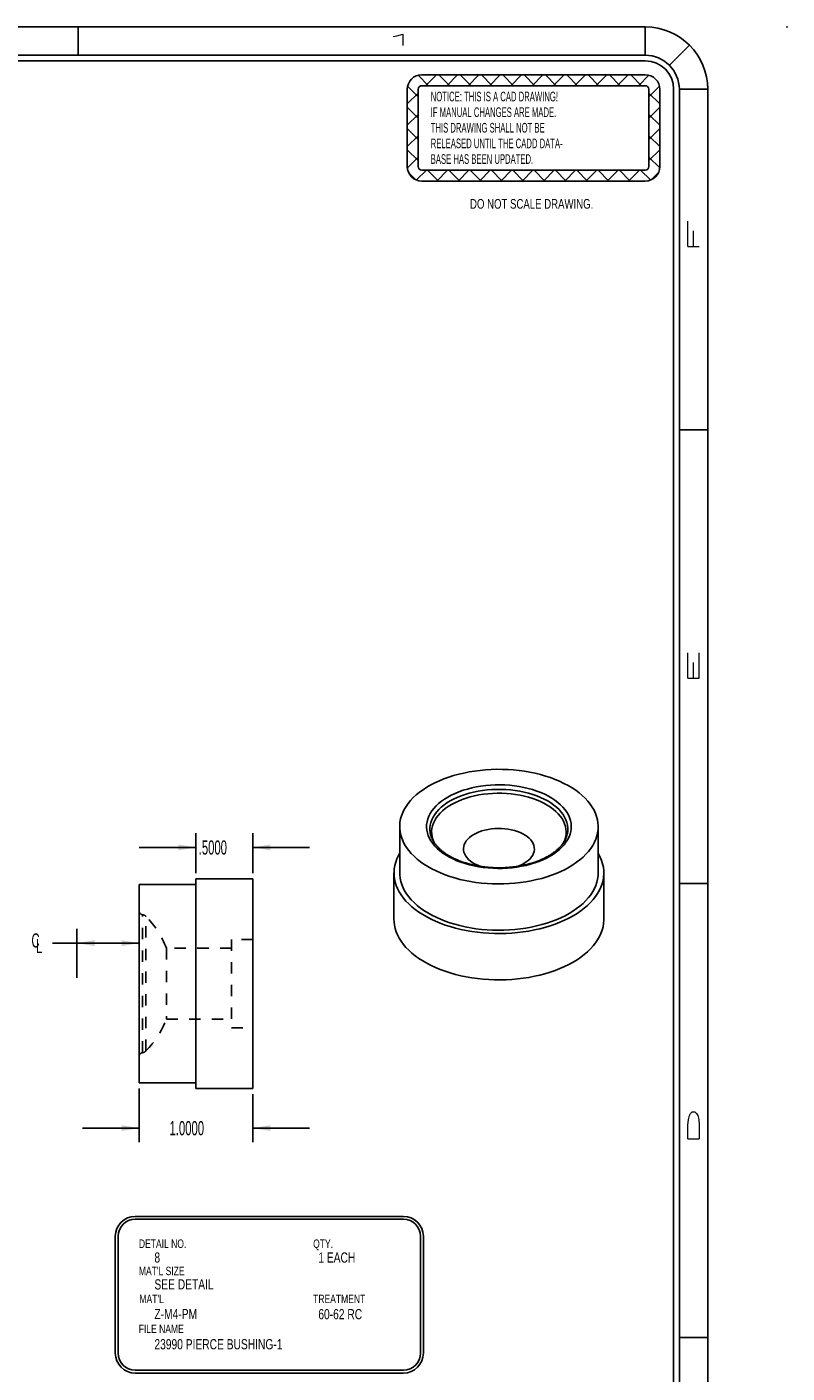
# Model space of a CAD drawing. Header units: inches. Extents: x 220 to 877, y 4 to 174.
# Tile 281 of 656: x 441.4 to 448.1, y 73.99 to 85.85. Entities that reach past the tile are written whole.
import ezdxf

# ---------------------------------------------------------------- set-up
doc = ezdxf.new("R2010")
doc.units = ezdxf.units.IN
doc.header["$LTSCALE"] = 0.5
doc.header["$MEASUREMENT"] = 0
doc.linetypes.add('HIDDEN', pattern=[0.225, 0.15, -0.075])
for name, color, linetype in [('DSS-M-S', 53, 'Continuous'), ('SID-M-D', 42, 'Continuous'), ('SID-M-H', 4, 'HIDDEN'), ('SID-M-S', 105, 'Continuous')]:
    doc.layers.add(name, color=color, linetype=linetype)
doc.styles.add('R', font='ROMAND.SHX')
doc.styles.add('SLDTEXTSTYLE0', font='TXT', dxfattribs={"width": 0.595745})
doc.styles.add('SLDTEXTSTYLE1', font='TXT', dxfattribs={"width": 0.744681})

# ---------------------------------------------------------------- blocks, each defined once
blk = doc.blocks.new('SW_NOTE_0')
at = {"layer": 'DSS-M-S', "color": 0, "insert": (0, 0.11), "char_height": 0.08504, "attachment_point": 1, "style": 'SLDTEXTSTYLE0'}
blk.add_mtext('RELEASED UNTIL THE CADD DATA-', dxfattribs=at)
blk = doc.blocks.new('SW_NOTE_0_1')
at = {"layer": 'DSS-M-S', "color": 0, "insert": (0, 0.11), "char_height": 0.08504, "attachment_point": 1, "style": 'SLDTEXTSTYLE0'}
blk.add_mtext('BASE HAS BEEN UPDATED.', dxfattribs=at)
blk = doc.blocks.new('SW_NOTE_0_2')
at = {"layer": 'DSS-M-S', "color": 0, "insert": (0.872, 0.11), "char_height": 0.08504, "attachment_point": 2, "style": 'SLDTEXTSTYLE1'}
blk.add_mtext('DO NOT SCALE DRAWING.', dxfattribs=at)
blk = doc.blocks.new('SW_NOTE_0_3')
at = {"layer": 'DSS-M-S', "color": 0, "insert": (0, 0.11), "char_height": 0.08504, "attachment_point": 1, "style": 'SLDTEXTSTYLE0'}
blk.add_mtext('THIS DRAWING SHALL NOT BE', dxfattribs=at)
blk = doc.blocks.new('SW_NOTE_0_4')
at = {"layer": 'DSS-M-S', "color": 0, "insert": (0, 0.11), "char_height": 0.08504, "attachment_point": 1, "style": 'SLDTEXTSTYLE0'}
blk.add_mtext('IF MANUAL CHANGES ARE MADE.', dxfattribs=at)
blk = doc.blocks.new('SW_NOTE_0_5')
at = {"layer": 'DSS-M-S', "color": 0, "insert": (0, 0.11), "char_height": 0.08504, "attachment_point": 1, "style": 'SLDTEXTSTYLE0'}
blk.add_mtext('NOTICE: THIS IS A CAD DRAWING!', dxfattribs=at)
blk = doc.blocks.new('DMBLK256')
at = {"layer": 'DSS-M-S', "color": 8}
for p, q in [((-0.89, 0.409), (-0.982, 0.501)), ((-0.949, 0.505), (1.022, 0.505)), ((-0.916, 0.409), (-0.82, 0.505)), ((-0.702, 0.409), (-0.798, 0.505)), ((-0.728, 0.409), (-0.633, 0.505)), ((-0.514, 0.409), (-0.61, 0.505)), ((-0.54, 0.409), (-0.445, 0.505)), ((-0.327, 0.409), (-0.422, 0.505)), ((-0.352, 0.409), (-0.257, 0.505)), ((-0.139, 0.409), (-0.234, 0.505)), ((-0.165, 0.409), (-0.069, 0.505)), ((0.049, 0.409), (-0.046, 0.505)), ((0.023, 0.409), (0.119, 0.505)), ((0.237, 0.409), (0.142, 0.505)), ((0.211, 0.409), (0.307, 0.505)), ((0.425, 0.409), (0.329, 0.505)), ((0.399, 0.409), (0.495, 0.505)), ((0.613, 0.409), (0.517, 0.505)), ((0.587, 0.409), (0.683, 0.505)), ((0.801, 0.409), (0.705, 0.505)), ((0.775, 0.409), (0.871, 0.505)), ((0.989, 0.409), (0.893, 0.505)), ((0.963, 0.409), (1.054, 0.501)), ((-1.077, -0.303), (-1.077, 0.377)), ((-0.981, 0.312), (-1.074, 0.405)), ((-0.981, -0.303), (-0.981, 0.377)), ((-0.949, 0.409), (1.022, 0.409)), ((1.054, 0.312), (1.147, 0.405)), ((1.054, 0.377), (1.054, -0.303)), ((1.15, 0.377), (1.15, -0.303)), ((-1.077, 0.248), (-0.981, 0.344)), ((1.15, 0.248), (1.054, 0.344)), ((-0.981, 0.124), (-1.077, 0.22)), ((-1.077, 0.06), (-0.981, 0.156)), ((1.054, 0.124), (1.15, 0.22)), ((1.15, 0.06), (1.054, 0.156)), ((-0.981, -0.064), (-1.077, 0.032)), ((1.054, -0.064), (1.15, 0.032)), ((-1.077, -0.128), (-0.981, -0.032)), ((1.15, -0.128), (1.054, -0.032)), ((-0.981, -0.251), (-1.077, -0.156)), ((-1.076, -0.315), (-0.981, -0.22)), ((1.054, -0.251), (1.15, -0.156)), ((1.149, -0.315), (1.054, -0.22)), ((-1.001, -0.42), (-1.066, -0.355)), ((-0.995, -0.422), (-0.908, -0.335)), ((1.022, -0.335), (-0.949, -0.335)), ((-0.802, -0.431), (-0.898, -0.335)), ((-0.816, -0.431), (-0.721, -0.335)), ((-0.614, -0.431), (-0.71, -0.335)), ((-0.628, -0.431), (-0.533, -0.335)), ((-0.426, -0.431), (-0.522, -0.335)), ((-0.44, -0.431), (-0.345, -0.335)), ((-0.239, -0.431), (-0.334, -0.335)), ((-0.252, -0.431), (-0.157, -0.335)), ((-0.051, -0.431), (-0.146, -0.335)), ((-0.065, -0.431), (0.031, -0.335)), ((0.137, -0.431), (0.042, -0.335)), ((0.123, -0.431), (0.219, -0.335)), ((0.325, -0.431), (0.23, -0.335)), ((0.311, -0.431), (0.407, -0.335)), ((0.513, -0.431), (0.417, -0.335)), ((0.499, -0.431), (0.595, -0.335)), ((0.701, -0.431), (0.605, -0.335)), ((0.687, -0.431), (0.783, -0.335)), ((0.889, -0.431), (0.793, -0.335)), ((0.875, -0.431), (0.971, -0.335)), ((1.068, -0.422), (0.981, -0.335)), ((1.074, -0.42), (1.139, -0.355)), ((1.022, -0.431), (-0.949, -0.431))]:
    blk.add_line(p, q, dxfattribs=at)
for centre, radius, start, end in [((-0.949, 0.377), 0.128, 90, 180), ((1.022, 0.377), 0.128, 0, 90), ((-0.949, 0.377), 0.0319, 90, 180), ((1.022, 0.377), 0.0319, 0, 90), ((-0.949, -0.303), 0.128, 180, 270), ((-0.949, -0.303), 0.0319, 180, 270), ((1.022, -0.303), 0.0319, 270, 0), ((1.022, -0.303), 0.128, 270, 0)]:
    blk.add_arc(centre, radius, start, end, dxfattribs=at)
at = {"layer": 'DSS-M-S', "color": 154}
for name, p in [('SW_NOTE_0_5', (-0.87, 0.246)), ('SW_NOTE_0_4', (-0.87, 0.108)), ('SW_NOTE_0_3', (-0.87, -0.029)), ('SW_NOTE_0', (-0.87, -0.167)), ('SW_NOTE_0_1', (-0.87, -0.305)), ('SW_NOTE_0_2', (-0.852, -0.7))]:
    blk.add_blockref(name, p, dxfattribs=at)
blk = doc.blocks.new('*U9')
at = {"layer": 'SID-M-D'}
blk.add_point((1.25, 22.55), dxfattribs=at)
at = {"layer": 'SID-M-S'}
for p, q in [((0, 22.55), (-34, 22.55)), ((-5, 22.55), (-5, 22.3)), ((0, 22.3), (0, 22.55)), ((0.212, 22.212), (0.389, 22.389)), ((0, 22.3), (-34, 22.3)), ((0, 22.25), (-34, 22.25)), ((0.25, 0), (0.25, 22)), ((0.3, 0), (0.3, 22)), ((0.3, 22), (0.55, 22)), ((0.55, 0), (0.55, 22)), ((0.3, 19), (0.55, 19)), ((0.3, 15), (0.55, 15)), ((0.3, 11), (0.55, 11))]:
    blk.add_line(p, q, dxfattribs=at)
for radius, start in [(0.55, 360), (0.3, 360), (0.25, 0)]:
    blk.add_arc((0, 22), radius, start, 90, dxfattribs=at)
blk.add_blockref('DMBLK256', (-1.022, 21.623), dxfattribs=at)
at = {"layer": 'SID-M-D', "style": 'R', "width": 4}
blk.add_text('1', height=0.1, dxfattribs=at).set_placement((-2.327, 22.386))
for s, p in [('F', (0.476, 20.547)), ('E', (0.476, 16.743)), ('D', (0.476, 12.681))]:
    blk.add_text(s, height=0.1, rotation=90, dxfattribs=at).set_placement(p)
blk = doc.blocks.new('SW_SYMBOL_MOD_CL')
at = {"layer": 'SID-M-D', "color": 0, "char_height": 30.8, "attachment_point": 5, "style": 'SLDTEXTSTYLE0'}
for s, insert in [('C', (15.7, 23.6)), ('L', (23.6, 11.8))]:
    blk.add_mtext(s, dxfattribs=dict(at, insert=insert))

msp = doc.modelspace()

# ---------------------------------------------------------------- linework, layer by layer
at = {"layer": 'SID-M-D'}
for p, q in [((442.89001, 78.39455), (442.89001, 78.7453)), ((443.39001, 78.39455), (443.39001, 78.7453)), ((442.89001, 78.6203), (442.39001, 78.6203)), ((443.39001, 78.6203), (443.89001, 78.6203)), ((441.84001, 77.46955), (441.84001, 77.90184)), ((442.39001, 77.77684), (441.62522, 77.77684)), ((442.39001, 76.49455), (442.39001, 76.02156)), ((443.39001, 76.44455), (443.39001, 76.02156)), ((442.39001, 76.14656), (441.89001, 76.14656)), ((443.39001, 76.14656), (443.89001, 76.14656)), ((442.3539, 75.36811), (444.71988, 75.36811)), ((442.3539, 75.34311), (444.71988, 75.34311)), ((442.1789, 75.19311), (442.1789, 74.16259)), ((442.2039, 75.19311), (442.2039, 74.16259)), ((444.86988, 75.19311), (444.86988, 74.16259)), ((444.89488, 75.19311), (444.89488, 74.16259)), ((442.3539, 74.01259), (444.71988, 74.01259)), ((442.3539, 73.98759), (444.71988, 73.98759))]:
    msp.add_line(p, q, dxfattribs=at)
for centre, radius, start, end in [((442.3539, 75.19311), 0.175, 90, 180), ((442.3539, 75.19311), 0.15, 90, 180), ((444.71988, 75.19311), 0.175, 0, 90), ((444.71988, 75.19311), 0.15, 0, 90), ((442.3539, 74.16259), 0.175, 180, 270), ((442.3539, 74.16259), 0.15, 180, 270), ((444.71988, 74.16259), 0.15, 270, 0), ((444.71988, 74.16259), 0.175, 270, 0)]:
    msp.add_arc(centre, radius, start, end, dxfattribs=at)
for points in [[(442.89001, 78.6203), (442.73401, 78.6463), (442.73401, 78.5943)], [(443.39001, 78.6203), (443.54601, 78.5943), (443.54601, 78.6463)], [(441.84001, 77.77684), (441.99601, 77.75084), (441.99601, 77.80284)], [(442.39001, 77.77684), (442.23401, 77.80284), (442.23401, 77.75084)], [(442.39001, 76.14656), (442.23401, 76.17256), (442.23401, 76.12056)], [(443.39001, 76.14656), (443.54601, 76.12056), (443.54601, 76.17256)]]:
    msp.add_solid(points, dxfattribs=at)
at = {"layer": 'SID-M-H'}
for p, q in [((442.41738, 76.81143), (442.41738, 78.02767)), ((442.44879, 76.82643), (442.44879, 78.01267)), ((442.63049, 77.73205), (442.63049, 77.10705)), ((443.20201, 77.73205), (442.63049, 77.73205)), ((443.20201, 77.81017), (443.20201, 77.02892)), ((443.39001, 77.81017), (443.20201, 77.81017)), ((442.63049, 77.10705), (443.20201, 77.10705)), ((443.20201, 77.02892), (443.39001, 77.02892))]:
    msp.add_line(p, q, dxfattribs=at)
for centre, radius, start, end in [((442.42001, 78.05755), 0.03, 180, 264.95582), ((442.41298, 77.97786), 0.05, 44.257745, 84.95582), ((441.84001, 77.41955), 0.85, 21.570578, 44.257745), ((441.84001, 77.41955), 0.85, 315.742255, 338.429422), ((442.42001, 76.78155), 0.03, 95.04418, 180), ((442.41298, 76.86124), 0.05, 275.04418, 315.742255)]:
    msp.add_arc(centre, radius, start, end, dxfattribs=at)
at = {"layer": 'SID-M-S'}
for p, q in [((445.16152, 79.25305), (445.11811, 79.23928)), ((445.2062, 79.26537), (445.16152, 79.25305)), ((445.25202, 79.27622), (445.2062, 79.26537)), ((445.29883, 79.28555), (445.25202, 79.27622)), ((445.34648, 79.29334), (445.29883, 79.28555)), ((445.39482, 79.29956), (445.34648, 79.29334)), ((445.44369, 79.3042), (445.39482, 79.29956)), ((445.49293, 79.30722), (445.44369, 79.3042)), ((445.54239, 79.30864), (445.49293, 79.30722)), ((445.59191, 79.30844), (445.54239, 79.30864)), ((445.64134, 79.30662), (445.59191, 79.30844)), ((445.6905, 79.30319), (445.64134, 79.30662)), ((445.73925, 79.29816), (445.6905, 79.30319)), ((445.78743, 79.29154), (445.73925, 79.29816)), ((445.83489, 79.28336), (445.78743, 79.29154)), ((445.88146, 79.27365), (445.83489, 79.28336)), ((445.92701, 79.26243), (445.88146, 79.27365)), ((445.97139, 79.24974), (445.92701, 79.26243)), ((444.92499, 79.15055), (444.892, 79.12923)), ((444.96, 79.17077), (444.92499, 79.15055)), ((444.99695, 79.18981), (444.96, 79.17077)), ((445.0357, 79.20761), (444.99695, 79.18981)), ((445.07613, 79.22412), (445.0357, 79.20761)), ((445.11811, 79.23928), (445.07613, 79.22412)), ((445.24505, 79.12361), (445.28278, 79.13508)), ((445.28278, 79.13508), (445.32175, 79.14507)), ((445.32175, 79.14507), (445.36179, 79.15353)), ((445.36179, 79.15353), (445.40271, 79.16043)), ((445.40271, 79.16043), (445.44435, 79.16573)), ((445.44435, 79.16573), (445.48651, 79.16942)), ((445.48651, 79.16942), (445.52899, 79.17147)), ((445.52899, 79.17147), (445.57163, 79.17188)), ((445.57163, 79.17188), (445.61421, 79.17065)), ((445.61421, 79.17065), (445.65656, 79.16778)), ((445.65656, 79.16778), (445.69848, 79.16328)), ((445.69848, 79.16328), (445.73978, 79.15717)), ((445.73978, 79.15717), (445.78029, 79.14949)), ((445.78029, 79.14949), (445.81981, 79.14026)), ((445.81981, 79.14026), (445.85818, 79.12953)), ((446.01445, 79.23562), (445.97139, 79.24974)), ((446.05606, 79.22012), (446.01445, 79.23562)), ((446.09608, 79.20328), (446.05606, 79.22012)), ((446.13439, 79.18516), (446.09608, 79.20328)), ((446.17087, 79.16582), (446.13439, 79.18516)), ((446.20538, 79.14532), (446.17087, 79.16582)), ((446.23784, 79.12373), (446.20538, 79.14532)), ((444.78246, 79.03422), (444.76111, 79.00843)), ((444.80631, 79.05928), (444.78246, 79.03422)), ((444.83257, 79.08352), (444.80631, 79.05928)), ((444.86117, 79.10686), (444.83257, 79.08352)), ((444.892, 79.12923), (444.86117, 79.10686)), ((445.02901, 79.00697), (445.05373, 79.02702)), ((445.05373, 79.02702), (445.08071, 79.04608)), ((445.08071, 79.04608), (445.10983, 79.06406)), ((445.10262, 79.012), (445.13096, 79.02952)), ((445.10983, 79.06406), (445.14097, 79.08087)), ((445.13096, 79.02952), (445.16131, 79.04588)), ((445.14097, 79.08087), (445.17399, 79.09645)), ((445.16131, 79.04588), (445.19352, 79.06101)), ((445.17144, 79.01391), (445.20324, 79.02881)), ((445.17399, 79.09645), (445.20873, 79.11072)), ((445.19352, 79.06101), (445.22744, 79.07483)), ((445.20324, 79.02881), (445.23674, 79.04241)), ((445.20873, 79.11072), (445.24505, 79.12361)), ((445.22744, 79.07483), (445.26292, 79.08729)), ((445.23674, 79.04241), (445.27178, 79.05464)), ((445.26292, 79.08729), (445.29979, 79.09832)), ((445.27178, 79.05464), (445.30821, 79.06544)), ((445.29979, 79.09832), (445.33787, 79.10787)), ((445.30821, 79.06544), (445.34583, 79.07477)), ((445.33787, 79.10787), (445.377, 79.11589)), ((445.34583, 79.07477), (445.38448, 79.08258)), ((445.377, 79.11589), (445.41698, 79.12236)), ((445.38448, 79.08258), (445.42398, 79.08883)), ((445.41698, 79.12236), (445.45764, 79.12724)), ((445.42398, 79.08883), (445.46412, 79.09349)), ((445.45764, 79.12724), (445.49878, 79.1305)), ((445.46412, 79.09349), (445.50473, 79.09654)), ((445.49878, 79.1305), (445.5402, 79.13214)), ((445.50473, 79.09654), (445.54561, 79.09797)), ((445.5402, 79.13214), (445.58173, 79.13214)), ((445.54561, 79.09797), (445.58656, 79.09776)), ((445.58173, 79.13214), (445.62315, 79.1305)), ((445.58656, 79.09776), (445.62738, 79.09593)), ((445.62315, 79.1305), (445.66429, 79.12724)), ((445.62738, 79.09593), (445.66789, 79.09247)), ((445.66429, 79.12724), (445.70495, 79.12236)), ((445.66789, 79.09247), (445.70789, 79.08741)), ((445.70495, 79.12236), (445.74493, 79.11589)), ((445.70789, 79.08741), (445.74719, 79.08077)), ((445.74493, 79.11589), (445.78405, 79.10787)), ((445.74719, 79.08077), (445.78561, 79.07258)), ((445.78405, 79.10787), (445.82214, 79.09832)), ((445.78561, 79.07258), (445.82295, 79.06288)), ((445.82214, 79.09832), (445.85901, 79.08729)), ((445.82295, 79.06288), (445.85904, 79.05171)), ((445.85818, 79.12953), (445.89523, 79.11734)), ((445.85901, 79.08729), (445.89449, 79.07483)), ((445.85904, 79.05171), (445.89372, 79.03913)), ((445.89372, 79.03913), (445.92681, 79.0252)), ((445.89449, 79.07483), (445.92841, 79.06101)), ((445.89523, 79.11734), (445.93078, 79.10375)), ((445.92681, 79.0252), (445.95815, 79.00999)), ((445.92841, 79.06101), (445.96062, 79.04588)), ((445.93078, 79.10375), (445.96468, 79.08882)), ((445.96062, 79.04588), (445.99097, 79.02952)), ((445.96468, 79.08882), (445.99677, 79.07262)), ((445.99097, 79.02952), (446.01931, 79.012)), ((445.99677, 79.07262), (446.02692, 79.05521)), ((446.02692, 79.05521), (446.05499, 79.03668)), ((446.05499, 79.03668), (446.08085, 79.01712)), ((446.08085, 79.01712), (446.10439, 78.99659)), ((446.26813, 79.10111), (446.23784, 79.12373)), ((446.29615, 79.07754), (446.26813, 79.10111)), ((446.32181, 79.05309), (446.29615, 79.07754)), ((446.34504, 79.02784), (446.32181, 79.05309)), ((446.36576, 79.00187), (446.34504, 79.02784)), ((444.70188, 78.89954), (444.69386, 78.87133)), ((444.71266, 78.92745), (444.70188, 78.89954)), ((444.72615, 78.95495), (444.71266, 78.92745)), ((444.74232, 78.98198), (444.72615, 78.95495)), ((444.76111, 79.00843), (444.74232, 78.98198)), ((444.9429, 78.89498), (444.95485, 78.91861)), ((444.95485, 78.91861), (444.96951, 78.94172)), ((444.96951, 78.94172), (444.98681, 78.96422)), ((444.98134, 78.88748), (444.99525, 78.91007)), ((444.98681, 78.96422), (445.00667, 78.986)), ((444.99525, 78.91007), (445.01179, 78.93206)), ((445.00667, 78.986), (445.02901, 79.00697)), ((445.00815, 78.87983), (445.0243, 78.90155)), ((445.01179, 78.93206), (445.03089, 78.95334)), ((445.0243, 78.90155), (445.04302, 78.92257)), ((445.03089, 78.95334), (445.05247, 78.97382)), ((445.04302, 78.92257), (445.06421, 78.94281)), ((445.05247, 78.97382), (445.07641, 78.99341)), ((445.06421, 78.94281), (445.08776, 78.96214)), ((445.07641, 78.99341), (445.10262, 79.012)), ((445.08776, 78.96214), (445.11357, 78.9805)), ((445.11357, 78.9805), (445.14151, 78.99778)), ((445.14151, 78.99778), (445.17144, 79.01391)), ((445.95815, 79.00999), (445.9876, 78.99357)), ((445.9876, 78.99357), (446.01502, 78.97601)), ((446.01502, 78.97601), (446.04027, 78.9574)), ((446.01931, 79.012), (446.04551, 78.99341)), ((446.04027, 78.9574), (446.06325, 78.93783)), ((446.04551, 78.99341), (446.06946, 78.97382)), ((446.06325, 78.93783), (446.08382, 78.91739)), ((446.06946, 78.97382), (446.09104, 78.95334)), ((446.08382, 78.91739), (446.10191, 78.89618)), ((446.09104, 78.95334), (446.11014, 78.93206)), ((446.10191, 78.89618), (446.11742, 78.8743)), ((446.10439, 78.99659), (446.1255, 78.97521)), ((446.11014, 78.93206), (446.12668, 78.91007)), ((446.1255, 78.97521), (446.1441, 78.95306)), ((446.12668, 78.91007), (446.14059, 78.88748)), ((446.1441, 78.95306), (446.16008, 78.93024)), ((446.16008, 78.93024), (446.17339, 78.90685)), ((446.17339, 78.90685), (446.18397, 78.88301)), ((446.3839, 78.97527), (446.36576, 79.00187)), ((446.3994, 78.94812), (446.3839, 78.97527)), ((446.41222, 78.9205), (446.3994, 78.94812)), ((446.42231, 78.89251), (446.41222, 78.9205)), ((444.68596, 78.80363), (444.68596, 78.39536)), ((444.68861, 78.8429), (444.68616, 78.81435)), ((444.68616, 78.81435), (444.68651, 78.78576)), ((444.68651, 78.78576), (444.68966, 78.75723)), ((444.69386, 78.87133), (444.68861, 78.8429)), ((444.92305, 78.79747), (444.92377, 78.82208)), ((444.92519, 78.77289), (444.92305, 78.79747)), ((444.92377, 78.82208), (444.92732, 78.84661)), ((444.92732, 78.84661), (444.93371, 78.87095)), ((444.93371, 78.87095), (444.9429, 78.89498)), ((444.9532, 78.79327), (444.95604, 78.81718)), ((444.9532, 78.7693), (444.9532, 78.79327)), ((444.95604, 78.81718), (444.96169, 78.84093)), ((444.96169, 78.84093), (444.97014, 78.8644)), ((444.96796, 78.7645), (444.97043, 78.7881)), ((444.97014, 78.8644), (444.98134, 78.88748)), ((444.97043, 78.7881), (444.97572, 78.81154)), ((444.97572, 78.81154), (444.98379, 78.83471)), ((444.98379, 78.83471), (444.99462, 78.85751)), ((444.99462, 78.85751), (445.00815, 78.87983)), ((445.43795, 78.77311), (445.46581, 78.77911)), ((445.46581, 78.77911), (445.49454, 78.78355)), ((445.49454, 78.78355), (445.52387, 78.7864)), ((445.52387, 78.7864), (445.55353, 78.78762)), ((445.55353, 78.78762), (445.58326, 78.78722)), ((445.58326, 78.78722), (445.61279, 78.78518)), ((445.61279, 78.78518), (445.64185, 78.78153)), ((445.64185, 78.78153), (445.67017, 78.7763)), ((446.11742, 78.8743), (446.13027, 78.85185)), ((446.13027, 78.85185), (446.14041, 78.82895)), ((446.14041, 78.82895), (446.1478, 78.8057)), ((446.14059, 78.88748), (446.15179, 78.8644)), ((446.1478, 78.8057), (446.15238, 78.78221)), ((446.15179, 78.8644), (446.16024, 78.84093)), ((446.15238, 78.78221), (446.15415, 78.75859)), ((446.16024, 78.84093), (446.16589, 78.81718)), ((446.16589, 78.81718), (446.16873, 78.79327)), ((446.16873, 78.79327), (446.16873, 78.7693)), ((446.18397, 78.88301), (446.19176, 78.85881)), ((446.19176, 78.85881), (446.19674, 78.83436)), ((446.19816, 78.78517), (446.1946, 78.76064)), ((446.19674, 78.83436), (446.19888, 78.80978)), ((446.19888, 78.80978), (446.19816, 78.78517)), ((446.42964, 78.86424), (446.42231, 78.89251)), ((446.43419, 78.83577), (446.42964, 78.86424)), ((446.43104, 78.75012), (446.43489, 78.77862)), ((446.43594, 78.8072), (446.43419, 78.83577)), ((446.43489, 78.77862), (446.43594, 78.8072)), ((446.43596, 78.39536), (446.43596, 78.80363)), ((444.68966, 78.75723), (444.69561, 78.72885)), ((444.69561, 78.72885), (444.70432, 78.7007)), ((444.70432, 78.7007), (444.71578, 78.67289)), ((444.71578, 78.67289), (444.72995, 78.6455)), ((444.93017, 78.74844), (444.92519, 78.77289)), ((444.93796, 78.72424), (444.93017, 78.74844)), ((444.94854, 78.7004), (444.93796, 78.72424)), ((444.96185, 78.67702), (444.94854, 78.7004)), ((444.954, 78.75968), (444.9532, 78.7693)), ((444.97783, 78.6542), (444.96185, 78.67702)), ((444.96831, 78.74086), (444.96796, 78.7645)), ((444.97149, 78.71729), (444.96831, 78.74086)), ((444.97748, 78.69391), (444.97149, 78.71729)), ((444.98624, 78.67081), (444.97748, 78.69391)), ((444.98815, 78.66662), (444.98624, 78.67081)), ((445.25561, 78.64562), (445.2633, 78.6622)), ((445.2633, 78.6622), (445.2737, 78.67829)), ((445.2737, 78.67829), (445.28669, 78.69373)), ((445.28669, 78.69373), (445.30217, 78.70839)), ((445.30217, 78.70839), (445.31999, 78.72213)), ((445.31999, 78.72213), (445.33999, 78.73484)), ((445.33999, 78.73484), (445.362, 78.74638)), ((445.362, 78.74638), (445.38581, 78.75667)), ((445.38581, 78.75667), (445.4112, 78.76561)), ((445.4112, 78.76561), (445.43795, 78.77311)), ((445.67017, 78.7763), (445.69751, 78.76954)), ((445.69751, 78.76954), (445.72361, 78.76131)), ((445.72361, 78.76131), (445.74824, 78.75169)), ((445.74824, 78.75169), (445.77117, 78.74076)), ((445.77117, 78.74076), (445.7922, 78.72862)), ((445.7922, 78.72862), (445.81113, 78.71538)), ((445.81113, 78.71538), (445.8278, 78.70117)), ((445.8278, 78.70117), (445.84206, 78.6861)), ((445.84206, 78.6861), (445.85376, 78.67032)), ((445.85376, 78.67032), (445.86282, 78.65396)), ((446.14252, 78.6881), (446.13509, 78.66948)), ((446.15242, 78.66553), (446.13512, 78.64303)), ((446.1492, 78.71142), (446.14252, 78.6881)), ((446.15309, 78.73496), (446.1492, 78.71142)), ((446.16708, 78.68864), (446.15242, 78.66553)), ((446.15415, 78.75859), (446.15309, 78.73496)), ((446.17903, 78.71227), (446.16708, 78.68864)), ((446.16782, 78.75868), (446.16767, 78.75735)), ((446.16873, 78.7693), (446.16782, 78.75868)), ((446.18822, 78.73631), (446.17903, 78.71227)), ((446.1946, 78.76064), (446.18822, 78.73631)), ((446.38802, 78.63872), (446.40286, 78.666)), ((446.40286, 78.666), (446.415, 78.69372)), ((446.415, 78.69372), (446.4244, 78.72178)), ((446.4244, 78.72178), (446.43104, 78.75012)), ((444.67442, 78.54772), (444.66123, 78.5193)), ((444.68596, 78.56854), (444.67442, 78.54772)), ((444.72995, 78.6455), (444.74677, 78.61861)), ((444.74677, 78.61861), (444.76621, 78.59231)), ((444.76621, 78.59231), (444.78819, 78.56669)), ((444.78819, 78.56669), (444.81265, 78.54184)), ((444.81265, 78.54184), (444.8395, 78.51781)), ((444.99643, 78.63205), (444.97783, 78.6542)), ((445.01754, 78.61066), (444.99643, 78.63205)), ((445.04108, 78.59014), (445.01754, 78.61066)), ((445.06694, 78.57057), (445.04108, 78.59014)), ((445.09501, 78.55204), (445.06694, 78.57057)), ((445.12516, 78.53464), (445.09501, 78.55204)), ((445.24855, 78.61157), (445.25067, 78.62869)), ((445.24926, 78.5944), (445.24855, 78.61157)), ((445.25279, 78.57736), (445.24926, 78.5944)), ((445.25067, 78.62869), (445.25561, 78.64562)), ((445.25911, 78.56058), (445.25279, 78.57736)), ((445.26817, 78.54423), (445.25911, 78.56058)), ((445.27987, 78.52845), (445.26817, 78.54423)), ((445.85863, 78.55234), (445.84823, 78.53626)), ((445.86632, 78.56893), (445.85863, 78.55234)), ((445.86282, 78.65396), (445.86914, 78.63719)), ((445.87125, 78.58586), (445.86632, 78.56893)), ((445.86914, 78.63719), (445.87267, 78.62014)), ((445.87338, 78.60298), (445.87125, 78.58586)), ((445.87267, 78.62014), (445.87338, 78.60298)), ((446.0121, 78.54319), (445.98096, 78.52638)), ((446.04122, 78.56117), (446.0121, 78.54319)), ((446.0682, 78.58023), (446.04122, 78.56117)), ((446.09292, 78.60029), (446.0682, 78.58023)), ((446.11526, 78.62125), (446.09292, 78.60029)), ((446.13512, 78.64303), (446.11526, 78.62125)), ((446.30279, 78.53575), (446.32785, 78.56041)), ((446.32785, 78.56041), (446.35046, 78.58584)), ((446.35046, 78.58584), (446.37054, 78.61198)), ((446.37054, 78.61198), (446.38802, 78.63872)), ((446.4399, 78.56177), (446.43596, 78.56854)), ((446.45445, 78.53356), (446.4399, 78.56177)), ((444.63816, 78.43212), (444.63605, 78.40271)), ((444.64307, 78.46141), (444.63816, 78.43212)), ((444.65077, 78.4905), (444.64307, 78.46141)), ((444.66123, 78.5193), (444.65077, 78.4905)), ((444.8395, 78.51781), (444.86867, 78.49471)), ((444.86867, 78.49471), (444.90005, 78.47259)), ((444.90005, 78.47259), (444.93355, 78.45154)), ((444.93355, 78.45154), (444.96906, 78.43161)), ((444.96906, 78.43161), (445.00647, 78.41288)), ((445.15725, 78.51843), (445.12516, 78.53464)), ((445.19115, 78.5035), (445.15725, 78.51843)), ((445.2267, 78.48991), (445.19115, 78.5035)), ((445.26375, 78.47773), (445.2267, 78.48991)), ((445.30212, 78.46699), (445.26375, 78.47773)), ((445.29413, 78.51338), (445.27987, 78.52845)), ((445.3108, 78.49916), (445.29413, 78.51338)), ((445.34164, 78.45776), (445.30212, 78.46699)), ((445.32973, 78.48592), (445.3108, 78.49916)), ((445.35076, 78.47378), (445.32973, 78.48592)), ((445.38215, 78.45008), (445.34164, 78.45776)), ((445.37369, 78.46285), (445.35076, 78.47378)), ((445.39832, 78.45323), (445.37369, 78.46285)), ((445.42345, 78.44397), (445.38215, 78.45008)), ((445.40162, 78.45209), (445.39832, 78.45323)), ((445.46537, 78.43947), (445.42345, 78.44397)), ((445.50772, 78.4366), (445.46537, 78.43947)), ((445.5503, 78.43537), (445.50772, 78.4366)), ((445.59294, 78.43578), (445.5503, 78.43537)), ((445.63542, 78.43783), (445.59294, 78.43578)), ((445.67758, 78.44152), (445.63542, 78.43783)), ((445.71922, 78.44683), (445.67758, 78.44152)), ((445.76014, 78.45373), (445.71922, 78.44683)), ((445.73612, 78.45787), (445.7228, 78.45295)), ((445.75993, 78.46816), (445.73612, 78.45787)), ((445.78194, 78.47971), (445.75993, 78.46816)), ((445.80018, 78.46219), (445.76014, 78.45373)), ((445.80194, 78.49241), (445.78194, 78.47971)), ((445.83915, 78.47217), (445.80018, 78.46219)), ((445.81976, 78.50616), (445.80194, 78.49241)), ((445.83524, 78.52082), (445.81976, 78.50616)), ((445.84823, 78.53626), (445.83524, 78.52082)), ((445.87688, 78.48364), (445.83915, 78.47217)), ((445.9132, 78.49654), (445.87688, 78.48364)), ((445.94794, 78.5108), (445.9132, 78.49654)), ((445.98096, 78.52638), (445.94794, 78.5108)), ((446.10583, 78.40838), (446.14369, 78.42681)), ((446.14369, 78.42681), (446.17968, 78.44645)), ((446.17968, 78.44645), (446.2137, 78.46723)), ((446.2137, 78.46723), (446.24562, 78.48908)), ((446.24562, 78.48908), (446.27535, 78.51195)), ((446.27535, 78.51195), (446.30279, 78.53575)), ((446.46628, 78.50494), (446.45445, 78.53356)), ((446.47536, 78.47598), (446.46628, 78.50494)), ((446.48167, 78.44678), (446.47536, 78.47598)), ((446.48517, 78.41742), (446.48167, 78.44678)), ((443.39001, 78.34455), (442.89001, 78.34455)), ((442.89001, 76.49455), (442.89001, 78.34455)), ((443.39001, 76.49455), (443.39001, 78.34455)), ((444.63596, 78.39536), (444.63596, 77.98709)), ((444.63605, 78.40271), (444.63676, 78.37329)), ((444.63676, 78.37329), (444.64026, 78.34393)), ((444.64026, 78.34393), (444.64657, 78.31473)), ((444.64657, 78.31473), (444.65565, 78.28577)), ((444.68596, 78.39536), (444.68651, 78.37749)), ((444.68651, 78.37749), (444.68966, 78.34896)), ((444.68966, 78.34896), (444.69561, 78.32058)), ((444.69561, 78.32058), (444.70432, 78.29243)), ((445.00647, 78.41288), (445.04565, 78.39539)), ((445.04565, 78.39539), (445.08648, 78.37921)), ((445.08648, 78.37921), (445.12884, 78.3644)), ((445.12884, 78.3644), (445.17257, 78.35099)), ((445.17257, 78.35099), (445.21756, 78.33903)), ((445.21756, 78.33903), (445.26364, 78.32856)), ((445.26364, 78.32856), (445.31067, 78.31961)), ((445.31067, 78.31961), (445.35851, 78.31221)), ((445.35851, 78.31221), (445.40699, 78.30638)), ((445.40699, 78.30638), (445.45597, 78.30215)), ((445.65366, 78.30134), (445.70273, 78.30517)), ((445.70273, 78.30517), (445.75136, 78.3106)), ((445.75136, 78.3106), (445.79937, 78.31761)), ((445.79937, 78.31761), (445.84662, 78.32618)), ((445.84662, 78.32618), (445.89295, 78.33627)), ((445.89295, 78.33627), (445.93822, 78.34786)), ((445.93822, 78.34786), (445.98228, 78.36091)), ((445.98228, 78.36091), (446.02499, 78.37538)), ((446.02499, 78.37538), (446.06622, 78.39122)), ((446.06622, 78.39122), (446.10583, 78.40838)), ((446.415, 78.28545), (446.4244, 78.31351)), ((446.4244, 78.31351), (446.43104, 78.34185)), ((446.43104, 78.34185), (446.43489, 78.37035)), ((446.43489, 78.37035), (446.43596, 78.39536)), ((446.47116, 78.30022), (446.47886, 78.32931)), ((446.47886, 78.32931), (446.48377, 78.3586)), ((446.48377, 78.3586), (446.48588, 78.388)), ((446.48588, 78.388), (446.48517, 78.41742)), ((446.48596, 77.98709), (446.48596, 78.39536)), ((442.89001, 78.29455), (442.39001, 78.29455)), ((442.39001, 76.54455), (442.39001, 78.29455)), ((444.65565, 78.28577), (444.66748, 78.25715)), ((444.66748, 78.25715), (444.68203, 78.22895)), ((444.68203, 78.22895), (444.69924, 78.20125)), ((444.69924, 78.20125), (444.71907, 78.17414)), ((444.70432, 78.29243), (444.71578, 78.26462)), ((444.71578, 78.26462), (444.72995, 78.23723)), ((444.72995, 78.23723), (444.74677, 78.21034)), ((444.74677, 78.21034), (444.76621, 78.18404)), ((445.45597, 78.30215), (445.50528, 78.29952)), ((445.50528, 78.29952), (445.55477, 78.29851)), ((445.55477, 78.29851), (445.60429, 78.29912)), ((445.60429, 78.29912), (445.65366, 78.30134)), ((446.35046, 78.17757), (446.37054, 78.2037)), ((446.37054, 78.2037), (446.38802, 78.23045)), ((446.38802, 78.23045), (446.40286, 78.25773)), ((446.39198, 78.16083), (446.41309, 78.18761)), ((446.40286, 78.25773), (446.415, 78.28545)), ((446.41309, 78.18761), (446.43162, 78.21503)), ((446.43162, 78.21503), (446.44751, 78.24299)), ((446.44751, 78.24299), (446.4607, 78.27141)), ((446.4607, 78.27141), (446.47116, 78.30022)), ((444.71907, 78.17414), (444.74146, 78.1477)), ((444.74146, 78.1477), (444.76634, 78.12201)), ((444.76621, 78.18404), (444.78819, 78.15842)), ((444.76634, 78.12201), (444.79363, 78.09716)), ((444.78819, 78.15842), (444.81265, 78.13356)), ((444.79363, 78.09716), (444.82325, 78.07321)), ((444.81265, 78.13356), (444.8395, 78.10954)), ((444.82325, 78.07321), (444.85511, 78.05024)), ((444.8395, 78.10954), (444.86867, 78.08644)), ((444.86867, 78.08644), (444.90005, 78.06432)), ((446.2137, 78.05896), (446.24562, 78.08081)), ((446.24562, 78.08081), (446.27535, 78.10368)), ((446.27535, 78.10368), (446.30279, 78.12748)), ((446.28302, 78.0616), (446.31377, 78.08507)), ((446.30279, 78.12748), (446.32785, 78.15213)), ((446.31377, 78.08507), (446.34224, 78.10948)), ((446.32785, 78.15213), (446.35046, 78.17757)), ((446.34224, 78.10948), (446.36833, 78.13476)), ((446.36833, 78.13476), (446.39198, 78.16083)), ((444.63596, 77.98709), (444.63676, 77.96502)), ((444.63676, 77.96502), (444.64026, 77.93566)), ((444.85511, 78.05024), (444.88912, 78.02832)), ((444.88912, 78.02832), (444.92516, 78.00751)), ((444.90005, 78.06432), (444.93355, 78.04327)), ((444.92516, 78.00751), (444.96314, 77.98788)), ((444.93355, 78.04327), (444.96906, 78.02334)), ((444.96314, 77.98788), (445.00293, 77.96948)), ((444.96906, 78.02334), (445.00647, 78.0046)), ((445.00293, 77.96948), (445.04442, 77.95238)), ((445.00647, 78.0046), (445.04565, 77.98712)), ((445.04442, 77.95238), (445.08747, 77.93663)), ((445.04565, 77.98712), (445.08648, 77.97094)), ((445.08648, 77.97094), (445.12884, 77.95613)), ((445.12884, 77.95613), (445.17257, 77.94272)), ((445.93822, 77.93959), (445.98228, 77.95264)), ((445.98228, 77.95264), (446.02499, 77.96711)), ((446.02499, 77.96711), (446.06622, 77.98295)), ((446.05617, 77.94434), (446.09846, 77.96077)), ((446.06622, 77.98295), (446.10583, 78.00011)), ((446.09846, 77.96077), (446.13912, 77.97852)), ((446.10583, 78.00011), (446.14369, 78.01854)), ((446.13912, 77.97852), (446.17801, 77.99754)), ((446.14369, 78.01854), (446.17968, 78.03818)), ((446.17801, 77.99754), (446.21504, 78.01777)), ((446.17968, 78.03818), (446.2137, 78.05896)), ((446.21504, 78.01777), (446.25008, 78.03914)), ((446.25008, 78.03914), (446.28302, 78.0616)), ((446.47886, 77.92104), (446.48377, 77.95033)), ((446.48377, 77.95033), (446.48588, 77.97973)), ((446.48588, 77.97973), (446.48596, 77.98709)), ((444.64026, 77.93566), (444.64657, 77.90646)), ((444.64657, 77.90646), (444.65565, 77.8775)), ((444.65565, 77.8775), (444.66748, 77.84888)), ((444.66748, 77.84888), (444.68203, 77.82067)), ((445.08747, 77.93663), (445.13196, 77.92227)), ((445.13196, 77.92227), (445.17776, 77.90934)), ((445.17257, 77.94272), (445.21756, 77.93076)), ((445.17776, 77.90934), (445.22472, 77.89789)), ((445.21756, 77.93076), (445.26364, 77.92029)), ((445.22472, 77.89789), (445.2727, 77.88796)), ((445.26364, 77.92029), (445.31067, 77.91134)), ((445.2727, 77.88796), (445.32156, 77.87956)), ((445.31067, 77.91134), (445.35851, 77.90394)), ((445.32156, 77.87956), (445.37114, 77.87273)), ((445.35851, 77.90394), (445.40699, 77.89811)), ((445.37114, 77.87273), (445.4213, 77.86749)), ((445.40699, 77.89811), (445.45597, 77.89388)), ((445.4213, 77.86749), (445.47188, 77.86385)), ((445.45597, 77.89388), (445.50528, 77.89125)), ((445.47188, 77.86385), (445.52274, 77.86182)), ((445.50528, 77.89125), (445.55477, 77.89024)), ((445.52274, 77.86182), (445.57371, 77.86142)), ((445.55477, 77.89024), (445.60429, 77.89085)), ((445.57371, 77.86142), (445.62464, 77.86263)), ((445.60429, 77.89085), (445.65366, 77.89307)), ((445.62464, 77.86263), (445.67538, 77.86547)), ((445.65366, 77.89307), (445.70273, 77.8969)), ((445.67538, 77.86547), (445.72577, 77.86991)), ((445.70273, 77.8969), (445.75136, 77.90233)), ((445.72577, 77.86991), (445.77566, 77.87595)), ((445.75136, 77.90233), (445.79937, 77.90934)), ((445.77566, 77.87595), (445.8249, 77.88356)), ((445.79937, 77.90934), (445.84662, 77.9179)), ((445.8249, 77.88356), (445.87334, 77.89274)), ((445.84662, 77.9179), (445.89295, 77.928)), ((445.87334, 77.89274), (445.92083, 77.90343)), ((445.89295, 77.928), (445.93822, 77.93959)), ((445.92083, 77.90343), (445.96722, 77.91562)), ((445.96722, 77.91562), (446.01238, 77.92927)), ((446.01238, 77.92927), (446.05617, 77.94434)), ((446.43162, 77.80676), (446.44751, 77.83472)), ((446.44751, 77.83472), (446.4607, 77.86314)), ((446.4607, 77.86314), (446.47116, 77.89194)), ((446.47116, 77.89194), (446.47886, 77.92104)), ((444.68203, 77.82067), (444.69924, 77.79298)), ((444.69924, 77.79298), (444.71907, 77.76587)), ((444.71907, 77.76587), (444.74146, 77.73943)), ((444.74146, 77.73943), (444.76634, 77.71374)), ((444.76634, 77.71374), (444.79363, 77.68889)), ((446.34224, 77.70121), (446.36833, 77.72649)), ((446.36833, 77.72649), (446.39198, 77.75256)), ((446.39198, 77.75256), (446.41309, 77.77934)), ((446.41309, 77.77934), (446.43162, 77.80676)), ((444.79363, 77.68889), (444.82325, 77.66494)), ((444.82325, 77.66494), (444.85511, 77.64197)), ((444.85511, 77.64197), (444.88912, 77.62004)), ((444.88912, 77.62004), (444.92516, 77.59924)), ((444.92516, 77.59924), (444.96314, 77.57961)), ((446.17801, 77.58927), (446.21504, 77.6095)), ((446.21504, 77.6095), (446.25008, 77.63087)), ((446.25008, 77.63087), (446.28302, 77.65333)), ((446.28302, 77.65333), (446.31377, 77.6768)), ((446.31377, 77.6768), (446.34224, 77.70121)), ((444.96314, 77.57961), (445.00293, 77.56121)), ((445.00293, 77.56121), (445.04442, 77.54411)), ((445.04442, 77.54411), (445.08747, 77.52836)), ((445.08747, 77.52836), (445.13196, 77.514)), ((445.13196, 77.514), (445.17776, 77.50107)), ((445.17776, 77.50107), (445.22472, 77.48962)), ((445.22472, 77.48962), (445.2727, 77.47969)), ((445.2727, 77.47969), (445.32156, 77.47129)), ((445.77566, 77.46768), (445.8249, 77.47529)), ((445.8249, 77.47529), (445.87334, 77.48446)), ((445.87334, 77.48446), (445.92083, 77.49516)), ((445.92083, 77.49516), (445.96722, 77.50735)), ((445.96722, 77.50735), (446.01238, 77.521)), ((446.01238, 77.521), (446.05617, 77.53606)), ((446.05617, 77.53606), (446.09846, 77.5525)), ((446.09846, 77.5525), (446.13912, 77.57025)), ((446.13912, 77.57025), (446.17801, 77.58927)), ((445.32156, 77.47129), (445.37114, 77.46446)), ((445.37114, 77.46446), (445.4213, 77.45922)), ((445.4213, 77.45922), (445.47188, 77.45558)), ((445.47188, 77.45558), (445.52274, 77.45355)), ((445.52274, 77.45355), (445.57371, 77.45315)), ((445.57371, 77.45315), (445.62464, 77.45436)), ((445.62464, 77.45436), (445.67538, 77.4572)), ((445.67538, 77.4572), (445.72577, 77.46164)), ((445.72577, 77.46164), (445.77566, 77.46768)), ((442.39001, 76.54455), (442.89001, 76.54455)), ((442.89001, 76.49455), (443.39001, 76.49455))]:
    msp.add_line(p, q, dxfattribs=at)
msp.add_open_spline([(446.16737, 78.75755), (446.16703, 78.7541), (446.16597, 78.74351), (446.1615, 78.72586), (446.15411, 78.70472), (446.14415, 78.6839), (446.13187, 78.66349), (446.11729, 78.64356), (446.10046, 78.62416), (446.08145, 78.60536), (446.06032, 78.58722), (446.03713, 78.56982), (446.01198, 78.55324), (445.98495, 78.53754), (445.95615, 78.5228), (445.92568, 78.50909), (445.89368, 78.49648), (445.86028, 78.48503), (445.8256, 78.47479), (445.7898, 78.46582), (445.75302, 78.45816), (445.71542, 78.45185), (445.67717, 78.44692), (445.63842, 78.44338), (445.59934, 78.44127), (445.56009, 78.44058), (445.52084, 78.44133), (445.48176, 78.44351), (445.44302, 78.44711), (445.40478, 78.45211), (445.36721, 78.45849), (445.33046, 78.46621), (445.29469, 78.47524), (445.26005, 78.48554), (445.2267, 78.49705), (445.19476, 78.50972), (445.16438, 78.52347), (445.13567, 78.53825), (445.10876, 78.55397), (445.08375, 78.57056), (445.06073, 78.58793), (445.03979, 78.606), (445.021, 78.62468), (445.0044, 78.64388), (444.99005, 78.66353), (444.97797, 78.68357), (444.96817, 78.70395), (444.96079, 78.72462), (444.95603, 78.74322), (444.95478, 78.75492), (444.95428, 78.75964)], degree=3, knots=[0, 0, 0, 0, 0.010752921, 0.032976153, 0.055015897, 0.076824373, 0.098405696, 0.119794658, 0.141036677, 0.162175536, 0.18324798, 0.204282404, 0.225299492, 0.246312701, 0.267329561, 0.288356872, 0.309398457, 0.330456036, 0.351529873, 0.372619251, 0.393722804, 0.414838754, 0.435965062, 0.457099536, 0.478239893, 0.499383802, 0.520528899, 0.541672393, 0.562811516, 0.583943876, 0.605067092, 0.626178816, 0.647276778, 0.668358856, 0.689423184, 0.710468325, 0.731493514, 0.75249902, 0.773486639, 0.79446038, 0.815427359, 0.836395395, 0.857378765, 0.878398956, 0.899485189, 0.920674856, 0.942012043, 0.963542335, 0.985301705, 1, 1, 1, 1], dxfattribs=at)

# ---------------------------------------------------------------- block references
at = {"layer": 'SID-M-D'}
msp.add_blockref('*U9', (446.85171, 63.30167), dxfattribs=at)
at = {"layer": 'SID-M-D', "xscale": 0.00405556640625, "yscale": 0.00405556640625, "zscale": 0.00405556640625}
msp.add_blockref('SW_SYMBOL_MOD_CL', (441.4119, 77.70366), dxfattribs=at)

# ---------------------------------------------------------------- texts
at = {"layer": 'SID-M-D', "style": 'SLDTEXTSTYLE0', "width": 0.75}
for s, height, p in [('DETAIL NO.', 0.075, (442.38678, 75.09031)), ('QTY.', 0.075, (443.92302, 75.09031)), ('8', 0.09, (442.52372, 74.96104)), ('1 EACH', 0.09, (443.96875, 74.96104)), ("MAT'L SIZE", 0.075, (442.38678, 74.85021)), ('SEE DETAIL', 0.09, (442.52372, 74.72423)), ("MAT'L", 0.075, (442.39141, 74.60404)), ('TREATMENT', 0.075, (443.92302, 74.60404)), ('Z-M4-PM', 0.09, (442.52372, 74.46299)), ('60-62 RC', 0.09, (443.96875, 74.46192)), ('FILE NAME', 0.075, (442.38548, 74.33991)), ('23990 PIERCE BUSHING-1', 0.09, (442.52372, 74.19689))]:
    msp.add_text(s, height=height, dxfattribs=at).set_placement(p)
at = {"layer": 'SID-M-D', "char_height": 0.125, "attachment_point": 1, "style": 'SLDTEXTSTYLE0'}
for s, insert in [('.5000', (442.91412, 78.68221)), ('1.0000', (442.65669, 76.20847))]:
    msp.add_mtext(s, dxfattribs=dict(at, insert=insert))

doc.saveas('drawing.dxf')
